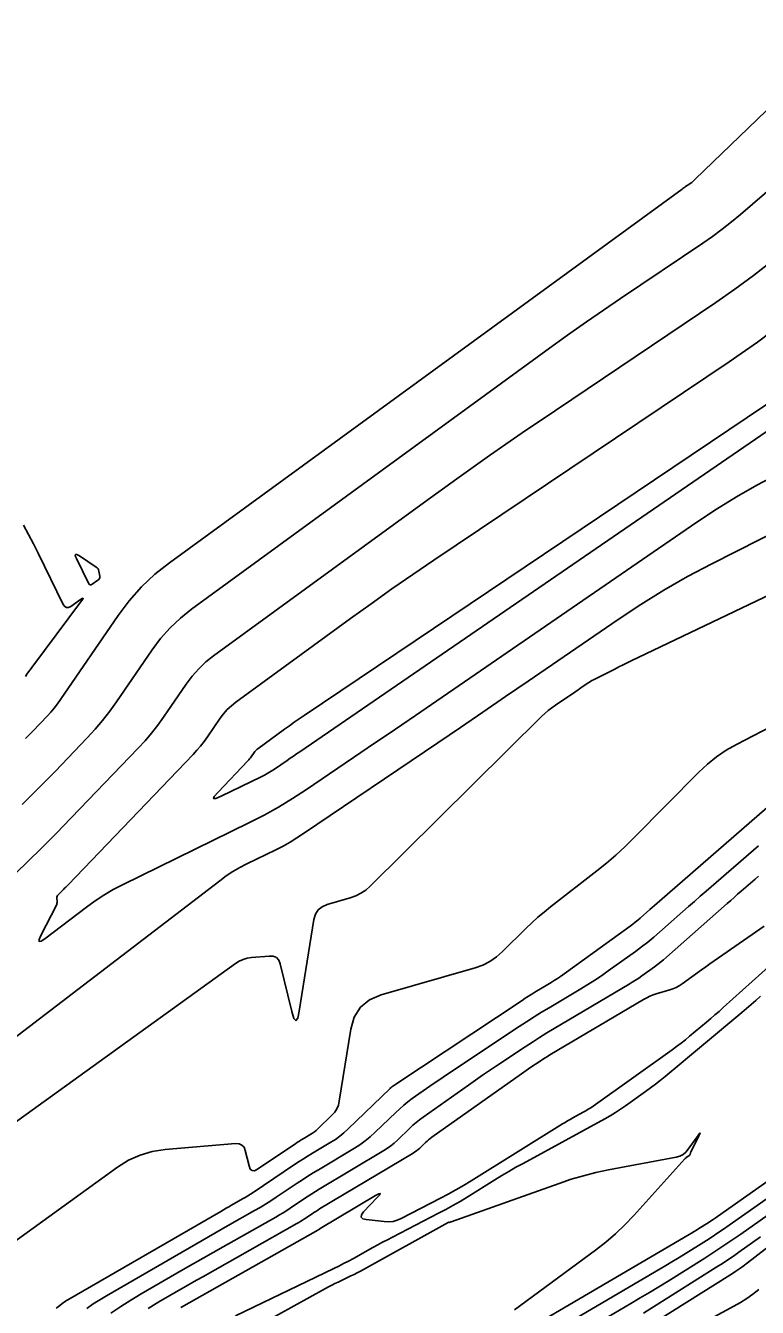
# Model space of a CAD drawing. Extents: x 1768942 to 1774819, y 723037 to 732099.
# Drawn here: x 1770631.1 to 1770685.1, y 724696.4 to 724790.9 of the extents above; entities that cross this region are included whole.
import ezdxf

# ---------------------------------------------------------------- set-up
doc = ezdxf.new("R2010")
doc.units = 0
doc.layers.add('R_Contours', color=7, linetype='Continuous')

msp = doc.modelspace()

# ---------------------------------------------------------------- linework, layer by layer
at = {"layer": 'R_Contours'}
for points in [[(1770692.251, 724790.911), (1770680.485, 724779.59), (1770680.453, 724779.559), (1770680.42, 724779.529), (1770680.387, 724779.499), (1770680.353, 724779.469), (1770680.218, 724779.353), (1770680.183, 724779.324), (1770680.148, 724779.297), (1770680.113, 724779.27), (1770680.076, 724779.245), (1770679.766, 724779.036), (1770679.702, 724778.993), (1770679.639, 724778.949), (1770679.576, 724778.904), (1770679.513, 724778.859), (1770641.715, 724751.306), (1770640.642, 724750.452), (1770639.653, 724749.517), (1770638.747, 724748.501), (1770637.926, 724747.403), (1770633.687, 724741.21), (1770633.462, 724740.895), (1770633.225, 724740.59), (1770632.975, 724740.295), (1770632.713, 724740.011), (1770631.639, 724738.892), (1770631.37, 724738.613), (1770631.098, 724738.337)], [(1770630.863, 724733.484), (1770631.475, 724734.085), (1770632.082, 724734.691), (1770632.684, 724735.303), (1770633.281, 724735.919), (1770635.657, 724738.397), (1770636.238, 724739.027), (1770636.791, 724739.68), (1770637.316, 724740.354), (1770637.815, 724741.051), (1770640.436, 724744.88), (1770641.066, 724745.723), (1770641.761, 724746.504), (1770642.521, 724747.221), (1770643.344, 724747.877), (1770670.013, 724767.317), (1770671.239, 724768.202), (1770672.474, 724769.075), (1770673.716, 724769.937), (1770674.967, 724770.787), (1770681.042, 724774.873), (1770681.761, 724775.372), (1770682.464, 724775.892), (1770683.152, 724776.432), (1770683.824, 724776.993), (1770686.482, 724779.279)], [(1770630.329, 724728.35), (1770632.277, 724730.244), (1770632.678, 724730.639), (1770633.077, 724731.036), (1770633.471, 724731.437), (1770633.863, 724731.842), (1770639.419, 724737.634), (1770639.918, 724738.177), (1770640.394, 724738.738), (1770640.847, 724739.319), (1770641.276, 724739.919), (1770642.945, 724742.358), (1770643.385, 724742.946), (1770643.87, 724743.49), (1770644.399, 724743.991), (1770644.974, 724744.448), (1770660.513, 724755.775), (1770662.903, 724757.5), (1770665.308, 724759.202), (1770667.73, 724760.881), (1770670.168, 724762.537), (1770682.008, 724770.501), (1770683.409, 724771.474), (1770684.78, 724772.487), (1770686.121, 724773.54)], [(1770687.096, 724769.082), (1770685.058, 724767.576), (1770682.973, 724766.129), (1770661.219, 724751.497), (1770659.663, 724750.439), (1770658.116, 724749.367), (1770656.58, 724748.28), (1770655.054, 724747.179), (1770646.603, 724741.019), (1770646.278, 724740.76), (1770645.978, 724740.476), (1770645.704, 724740.168), (1770645.455, 724739.836), (1770644.51, 724738.455), (1770644.267, 724738.116), (1770644.011, 724737.787), (1770643.741, 724737.469), (1770643.458, 724737.161), (1770634.237, 724727.548), (1770634.155, 724727.463), (1770634.073, 724727.38), (1770633.99, 724727.297), (1770633.906, 724727.215), (1770633.5, 724726.819), (1770633.457, 724726.769), (1770633.428, 724726.713), (1770633.413, 724726.652), (1770633.411, 724726.586), (1770633.432, 724726.311), (1770633.432, 724726.243), (1770633.424, 724726.177), (1770633.406, 724726.113), (1770633.379, 724726.051), (1770632.24, 724723.821), (1770632.109, 724723.512), (1770632.114, 724723.367), (1770632.258, 724723.387), (1770632.539, 724723.572), (1770635.593, 724725.909), (1770636.229, 724726.371), (1770636.885, 724726.8), (1770637.562, 724727.196), (1770638.259, 724727.559), (1770647.623, 724732.147), (1770648.702, 724732.699), (1770649.761, 724733.289), (1770650.798, 724733.915), (1770651.814, 724734.578), (1770655.834, 724737.303), (1770656.839, 724737.985), (1770657.843, 724738.668), (1770658.845, 724739.353), (1770659.847, 724740.04), (1770680.604, 724754.29), (1770682.049, 724755.248), (1770683.524, 724756.156), (1770685.028, 724757.015), (1770686.562, 724757.824)], [(1770688.285, 724762.737), (1770651.324, 724737.361), (1770651.09, 724737.201), (1770650.856, 724737.041), (1770650.622, 724736.881), (1770650.387, 724736.722), (1770649.449, 724736.086), (1770649.211, 724735.931), (1770648.969, 724735.785), (1770648.722, 724735.648), (1770648.47, 724735.519), (1770645.529, 724734.077), (1770645.135, 724733.912), (1770644.966, 724733.909), (1770645.02, 724734.07), (1770645.297, 724734.394), (1770647.498, 724736.689), (1770647.564, 724736.761), (1770647.627, 724736.835), (1770647.687, 724736.912), (1770647.744, 724736.991), (1770647.964, 724737.313), (1770648.022, 724737.391), (1770648.086, 724737.463), (1770648.156, 724737.529), (1770648.232, 724737.589), (1770650.205, 724739.027), (1770650.561, 724739.284), (1770650.92, 724739.538), (1770651.281, 724739.788), (1770651.644, 724740.035), (1770687.011, 724763.823)], [(1770699.739, 724760.361), (1770681.693, 724751.219), (1770679.915, 724750.281), (1770678.171, 724749.286), (1770676.462, 724748.233), (1770674.786, 724747.123), (1770668.151, 724742.568), (1770666.491, 724741.43), (1770664.83, 724740.295), (1770663.167, 724739.162), (1770661.502, 724738.032), (1770651.609, 724731.328), (1770651.113, 724731.004), (1770650.607, 724730.699), (1770650.09, 724730.411), (1770649.562, 724730.141), (1770647.432, 724729.097), (1770646.907, 724728.823), (1770646.397, 724728.525), (1770645.903, 724728.202), (1770645.424, 724727.854), (1770625.722, 724712.781)], [(1770700.202, 724755.735), (1770675.762, 724744.059), (1770675.457, 724743.912), (1770675.154, 724743.764), (1770674.851, 724743.614), (1770674.549, 724743.462), (1770672.99, 724742.672), (1770672.867, 724742.607), (1770672.746, 724742.538), (1770672.628, 724742.465), (1770672.511, 724742.388), (1770672.052, 724742.073), (1770671.937, 724741.994), (1770671.822, 724741.915), (1770671.706, 724741.837), (1770671.591, 724741.758), (1770670.177, 724740.8), (1770669.907, 724740.608), (1770669.647, 724740.405), (1770669.397, 724740.189), (1770669.157, 724739.962), (1770656.514, 724727.451), (1770656.187, 724727.165), (1770655.834, 724726.925), (1770655.452, 724726.733), (1770655.043, 724726.587), (1770653.353, 724726.097), (1770652.974, 724725.935), (1770652.684, 724725.695), (1770652.482, 724725.378), (1770652.368, 724724.982), (1770651.29, 724718.241), (1770651.171, 724717.714), (1770651.038, 724717.535), (1770650.892, 724717.703), (1770650.731, 724718.219), (1770649.881, 724721.718), (1770649.773, 724721.993), (1770649.603, 724722.181), (1770649.371, 724722.282), (1770649.076, 724722.298), (1770647.775, 724722.188), (1770647.457, 724722.139), (1770647.154, 724722.051), (1770646.867, 724721.921), (1770646.594, 724721.75), (1770614.473, 724698.584)], [(1770630.949, 724754.064), (1770631.329, 724753.389), (1770631.692, 724752.706), (1770632.04, 724752.013), (1770633.886, 724748.224), (1770633.992, 724748.069), (1770634.118, 724747.993), (1770634.266, 724747.998), (1770634.434, 724748.082), (1770635.147, 724748.581), (1770635.287, 724748.668), (1770635.349, 724748.681), (1770635.334, 724748.619), (1770635.242, 724748.482), (1770631.56, 724743.58), (1770631.44, 724743.417), (1770631.323, 724743.252), (1770631.21, 724743.084), (1770631.099, 724742.915)], [(1770626.134, 724698.247), (1770637.897, 724706.73), (1770638.703, 724707.235), (1770639.554, 724707.619), (1770640.45, 724707.882), (1770641.391, 724708.024), (1770646.59, 724708.465), (1770646.853, 724708.451), (1770647.06, 724708.36), (1770647.212, 724708.193), (1770647.308, 724707.948), (1770647.583, 724706.816), (1770647.673, 724706.589), (1770647.807, 724706.473), (1770647.984, 724706.468), (1770648.204, 724706.575), (1770651.029, 724708.476), (1770651.164, 724708.565), (1770651.301, 724708.653), (1770651.438, 724708.739), (1770651.577, 724708.824), (1770652.135, 724709.157), (1770652.272, 724709.244), (1770652.403, 724709.338), (1770652.528, 724709.44), (1770652.647, 724709.549), (1770653.71, 724710.577), (1770653.905, 724710.797), (1770654.058, 724711.039), (1770654.168, 724711.303), (1770654.237, 724711.588), (1770655.087, 724716.902), (1770655.344, 724717.798), (1770655.802, 724718.518), (1770656.459, 724719.06), (1770657.317, 724719.426), (1770664.248, 724721.437), (1770664.811, 724721.638), (1770665.335, 724721.903), (1770665.822, 724722.232), (1770666.272, 724722.626), (1770667.993, 724724.329), (1770668.429, 724724.748), (1770668.877, 724725.154), (1770669.337, 724725.545), (1770669.809, 724725.924), (1770673.216, 724728.573), (1770673.933, 724729.149), (1770674.63, 724729.748), (1770675.307, 724730.37), (1770675.964, 724731.014), (1770680.737, 724735.848), (1770681.374, 724736.445), (1770682.052, 724736.987), (1770682.77, 724737.475), (1770683.528, 724737.908), (1770686.642, 724739.529)], [(1770633.352, 724696.327), (1770633.437, 724696.393), (1770633.524, 724696.458), (1770633.87, 724696.716), (1770633.957, 724696.78), (1770634.046, 724696.84), (1770634.137, 724696.898), (1770634.23, 724696.954), (1770645.498, 724703.469), (1770645.699, 724703.585), (1770645.9, 724703.7), (1770646.101, 724703.814), (1770646.302, 724703.928), (1770647.107, 724704.383), (1770647.308, 724704.499), (1770647.505, 724704.619), (1770647.701, 724704.742), (1770647.894, 724704.869), (1770650.947, 724706.923), (1770651.275, 724707.14), (1770651.605, 724707.353), (1770651.938, 724707.561), (1770652.274, 724707.765), (1770653.623, 724708.571), (1770653.953, 724708.781), (1770654.27, 724709.01), (1770654.573, 724709.256), (1770654.862, 724709.52), (1770657.986, 724712.542), (1770658.018, 724712.572), (1770658.052, 724712.6), (1770658.086, 724712.628), (1770658.121, 724712.654), (1770658.265, 724712.756), (1770658.301, 724712.781), (1770658.338, 724712.807), (1770658.374, 724712.831), (1770658.411, 724712.856), (1770667.715, 724719.032), (1770667.948, 724719.184), (1770668.183, 724719.334), (1770668.42, 724719.48), (1770668.659, 724719.624), (1770669.617, 724720.192), (1770669.855, 724720.337), (1770670.089, 724720.487), (1770670.32, 724720.642), (1770670.548, 724720.802), (1770675.679, 724724.505), (1770675.869, 724724.646), (1770676.055, 724724.791), (1770676.238, 724724.941), (1770676.417, 724725.095), (1770677.127, 724725.723), (1770677.305, 724725.879), (1770677.483, 724726.035), (1770677.661, 724726.191), (1770677.84, 724726.347), (1770685.792, 724733.255)], [(1770635.614, 724696.319), (1770636.089, 724696.643), (1770636.573, 724696.952), (1770637.066, 724697.247), (1770644.118, 724701.324), (1770644.585, 724701.593), (1770645.053, 724701.861), (1770645.521, 724702.128), (1770645.99, 724702.394), (1770647.993, 724703.526), (1770648.397, 724703.759), (1770648.795, 724704), (1770649.19, 724704.248), (1770649.579, 724704.505), (1770651.126, 724705.546), (1770651.515, 724705.804), (1770651.907, 724706.056), (1770652.302, 724706.303), (1770652.701, 724706.545), (1770655.347, 724708.126), (1770655.755, 724708.386), (1770656.146, 724708.668), (1770656.521, 724708.973), (1770656.878, 724709.299), (1770658.4, 724710.771), (1770658.69, 724711.041), (1770658.99, 724711.3), (1770659.299, 724711.547), (1770659.618, 724711.782), (1770660.913, 724712.7), (1770661.238, 724712.929), (1770661.564, 724713.154), (1770661.893, 724713.378), (1770662.222, 724713.598), (1770667.497, 724717.099), (1770668.044, 724717.458), (1770668.596, 724717.809), (1770669.152, 724718.153), (1770669.713, 724718.49), (1770672.055, 724719.879), (1770672.569, 724720.191), (1770673.076, 724720.515), (1770673.575, 724720.85), (1770674.066, 724721.197), (1770676.068, 724722.641), (1770676.527, 724722.981), (1770676.976, 724723.331), (1770677.417, 724723.693), (1770677.849, 724724.065), (1770679.56, 724725.577), (1770679.988, 724725.954), (1770680.417, 724726.331), (1770680.847, 724726.706), (1770681.277, 724727.081), (1770685.133, 724730.431)], [(1770637.398, 724695.957), (1770638.126, 724696.453), (1770638.868, 724696.927), (1770639.624, 724697.379), (1770642.738, 724699.179), (1770643.471, 724699.602), (1770644.206, 724700.023), (1770644.941, 724700.442), (1770645.678, 724700.86), (1770649.549, 724703.046), (1770649.823, 724703.205), (1770650.093, 724703.368), (1770650.361, 724703.537), (1770650.625, 724703.711), (1770651.676, 724704.418), (1770651.94, 724704.593), (1770652.206, 724704.764), (1770652.474, 724704.932), (1770652.745, 724705.096), (1770657.518, 724707.948), (1770657.785, 724708.119), (1770658.041, 724708.303), (1770658.286, 724708.503), (1770658.52, 724708.717), (1770659.434, 724709.601), (1770659.667, 724709.817), (1770659.907, 724710.024), (1770660.155, 724710.222), (1770660.41, 724710.41), (1770663.754, 724712.781), (1770664.271, 724713.144), (1770664.79, 724713.504), (1770665.312, 724713.859), (1770665.837, 724714.21), (1770667.942, 724715.607), (1770668.471, 724715.953), (1770669.003, 724716.292), (1770669.54, 724716.625), (1770670.081, 724716.95), (1770675.597, 724720.219), (1770675.839, 724720.367), (1770676.078, 724720.519), (1770676.313, 724720.677), (1770676.545, 724720.841), (1770677.465, 724721.505), (1770677.693, 724721.673), (1770677.917, 724721.848), (1770678.136, 724722.027), (1770678.351, 724722.212), (1770682.84, 724726.178), (1770683.095, 724726.403), (1770683.35, 724726.628), (1770683.606, 724726.852), (1770683.863, 724727.075), (1770684.89, 724727.967), (1770685.149, 724728.187)], [(1770640.14, 724696.299), (1770640.532, 724696.549), (1770640.933, 724696.789), (1770642.548, 724697.723), (1770642.952, 724697.956), (1770643.357, 724698.188), (1770643.763, 724698.419), (1770644.169, 724698.649), (1770651.104, 724702.567), (1770651.249, 724702.65), (1770651.391, 724702.737), (1770651.532, 724702.826), (1770651.672, 724702.917), (1770652.225, 724703.29), (1770652.364, 724703.382), (1770652.504, 724703.472), (1770652.646, 724703.561), (1770652.788, 724703.647), (1770659.688, 724707.77), (1770659.815, 724707.851), (1770659.936, 724707.939), (1770660.052, 724708.033), (1770660.163, 724708.134), (1770660.596, 724708.553), (1770660.706, 724708.655), (1770660.82, 724708.754), (1770660.937, 724708.847), (1770661.058, 724708.937), (1770667.667, 724713.622), (1770667.838, 724713.742), (1770668.01, 724713.861), (1770668.183, 724713.979), (1770668.357, 724714.095), (1770669.054, 724714.558), (1770669.229, 724714.672), (1770669.405, 724714.784), (1770669.583, 724714.895), (1770669.762, 724715.002), (1770676.675, 724719.1), (1770676.899, 724719.223), (1770677.13, 724719.333), (1770677.366, 724719.427), (1770677.61, 724719.507), (1770678.595, 724719.799), (1770678.836, 724719.882), (1770679.068, 724719.984), (1770679.291, 724720.105), (1770679.505, 724720.245), (1770680.945, 724721.281), (1770681.255, 724721.503), (1770681.566, 724721.724), (1770681.878, 724721.943), (1770682.19, 724722.162), (1770685.554, 724724.506)], [(1770686.808, 724722.328), (1770682.545, 724718.492), (1770682.242, 724718.221), (1770681.935, 724717.954), (1770681.627, 724717.689), (1770681.315, 724717.427), (1770680.065, 724716.386), (1770679.751, 724716.129), (1770679.431, 724715.878), (1770679.107, 724715.632), (1770678.778, 724715.393), (1770672.956, 724711.238), (1770672.777, 724711.114), (1770672.594, 724710.995), (1770672.407, 724710.882), (1770672.217, 724710.775), (1770671.449, 724710.356), (1770671.258, 724710.25), (1770671.068, 724710.142), (1770670.88, 724710.03), (1770670.694, 724709.916), (1770663.96, 724705.728), (1770663.403, 724705.388), (1770662.839, 724705.06), (1770662.269, 724704.744), (1770661.693, 724704.438), (1770658.806, 724702.945), (1770658.506, 724702.816), (1770658.197, 724702.735), (1770657.879, 724702.701), (1770657.553, 724702.715), (1770656.229, 724702.867), (1770655.968, 724702.93), (1770655.848, 724703.044), (1770655.867, 724703.209), (1770656.026, 724703.425), (1770657.037, 724704.489), (1770657.214, 724704.691), (1770657.252, 724704.784), (1770657.153, 724704.767), (1770656.917, 724704.639), (1770652.832, 724702.198), (1770652.818, 724702.189), (1770652.803, 724702.18), (1770652.789, 724702.171), (1770652.775, 724702.162), (1770652.718, 724702.124), (1770652.704, 724702.114), (1770652.689, 724702.105), (1770652.675, 724702.096), (1770652.66, 724702.088), (1770642.598, 724696.404), (1770642.553, 724696.378)], [(1770646.574, 724695.774), (1770653.823, 724699.249), (1770654.191, 724699.429), (1770654.556, 724699.614), (1770654.918, 724699.805), (1770655.277, 724700.001), (1770656.71, 724700.796), (1770657.068, 724700.993), (1770657.429, 724701.188), (1770657.79, 724701.38), (1770658.153, 724701.57), (1770661.558, 724703.331), (1770662.091, 724703.613), (1770662.618, 724703.905), (1770663.139, 724704.208), (1770663.654, 724704.522), (1770665.702, 724705.796), (1770666.216, 724706.111), (1770666.735, 724706.418), (1770667.258, 724706.718), (1770667.785, 724707.01), (1770673.811, 724710.294), (1770674.205, 724710.516), (1770674.592, 724710.75), (1770674.972, 724710.996), (1770675.344, 724711.253), (1770676.818, 724712.306), (1770677.185, 724712.572), (1770677.545, 724712.845), (1770677.901, 724713.125), (1770678.252, 724713.411), (1770683.912, 724718.126), (1770684.264, 724718.422), (1770684.612, 724718.721), (1770684.958, 724719.023), (1770685.301, 724719.329)], [(1770674.384, 724693.33), (1770683.04, 724698.764), (1770683.151, 724698.835), (1770683.26, 724698.907), (1770683.369, 724698.98), (1770683.477, 724699.055), (1770683.906, 724699.358), (1770684.013, 724699.434), (1770684.119, 724699.511), (1770684.225, 724699.59), (1770684.329, 724699.67), (1770698.44, 724710.583)], [(1770691.436, 724709.65), (1770682.13, 724703.093), (1770681.96, 724702.975), (1770681.789, 724702.859), (1770681.616, 724702.746), (1770681.442, 724702.635), (1770680.742, 724702.195), (1770680.566, 724702.086), (1770680.39, 724701.978), (1770680.213, 724701.872), (1770680.035, 724701.767), (1770668.323, 724694.909)], [(1770667.158, 724696.207), (1770673.132, 724700.615), (1770673.884, 724701.199), (1770674.603, 724701.818), (1770675.29, 724702.473), (1770675.945, 724703.163), (1770679.718, 724707.341), (1770679.749, 724707.374), (1770679.783, 724707.405), (1770679.818, 724707.434), (1770679.855, 724707.46), (1770680.037, 724707.58), (1770680.059, 724707.598), (1770680.076, 724707.618), (1770680.09, 724707.642), (1770680.099, 724707.668), (1770680.127, 724707.781), (1770680.134, 724707.808), (1770680.144, 724707.836), (1770680.154, 724707.862), (1770680.167, 724707.888), (1770680.75, 724709.043), (1770680.822, 724709.196), (1770680.837, 724709.253), (1770680.794, 724709.213), (1770680.693, 724709.077), (1770679.966, 724708.05), (1770679.787, 724707.839), (1770679.579, 724707.674), (1770679.342, 724707.553), (1770679.077, 724707.478), (1770674.073, 724706.524), (1770673.151, 724706.33), (1770672.238, 724706.101), (1770671.335, 724705.836), (1770670.441, 724705.537), (1770662.485, 724702.703), (1770662.473, 724702.699), (1770662.461, 724702.694), (1770662.448, 724702.69), (1770662.436, 724702.685), (1770662.38, 724702.663), (1770662.371, 724702.661), (1770662.362, 724702.659), (1770662.353, 724702.658), (1770662.344, 724702.659), (1770662.308, 724702.663), (1770662.299, 724702.663), (1770662.29, 724702.662), (1770662.281, 724702.66), (1770662.273, 724702.656), (1770656.019, 724699.184), (1770655.79, 724699.059), (1770655.559, 724698.937), (1770655.327, 724698.819), (1770655.092, 724698.705), (1770654.151, 724698.253), (1770653.916, 724698.139), (1770653.684, 724698.021), (1770653.453, 724697.9), (1770653.223, 724697.775), (1770639.363, 724690.109)], [(1770688.674, 724706.457), (1770682.981, 724702.446), (1770682.568, 724702.159), (1770682.152, 724701.878), (1770681.732, 724701.603), (1770681.309, 724701.333), (1770679.607, 724700.265), (1770679.18, 724699.999), (1770678.752, 724699.737), (1770678.322, 724699.478), (1770677.889, 724699.223), (1770669.73, 724694.445)], [(1770671.136, 724693.981), (1770675.743, 724696.679), (1770676.43, 724697.084), (1770677.114, 724697.496), (1770677.795, 724697.912), (1770678.472, 724698.334), (1770681.175, 724700.031), (1770681.848, 724700.459), (1770682.515, 724700.897), (1770683.177, 724701.343), (1770683.832, 724701.798), (1770686.682, 724703.807)], [(1770676.653, 724695.973), (1770682.066, 724699.371), (1770682.479, 724699.634), (1770682.888, 724699.902), (1770683.293, 724700.176), (1770683.695, 724700.455), (1770685.294, 724701.582)], [(1770674.074, 724691.473), (1770683.328, 724696.482), (1770683.809, 724696.757), (1770684.275, 724697.054), (1770684.727, 724697.372), (1770685.165, 724697.711)]]:
    msp.add_lwpolyline(points, dxfattribs=at)
msp.add_lwpolyline([(1770635.939, 724749.673), (1770635.86, 724749.67), (1770635.793, 724749.711), (1770635.736, 724749.794), (1770634.854, 724751.605), (1770634.775, 724751.806), (1770634.787, 724751.906), (1770634.887, 724751.905), (1770635.077, 724751.802), (1770636.324, 724750.985), (1770636.397, 724750.927), (1770636.452, 724750.858), (1770636.492, 724750.779), (1770636.515, 724750.69), (1770636.574, 724750.31), (1770636.577, 724750.22), (1770636.557, 724750.14), (1770636.513, 724750.07), (1770636.446, 724750.01), (1770636.03, 724749.718)], close=True, dxfattribs=at)

doc.saveas('drawing.dxf')
